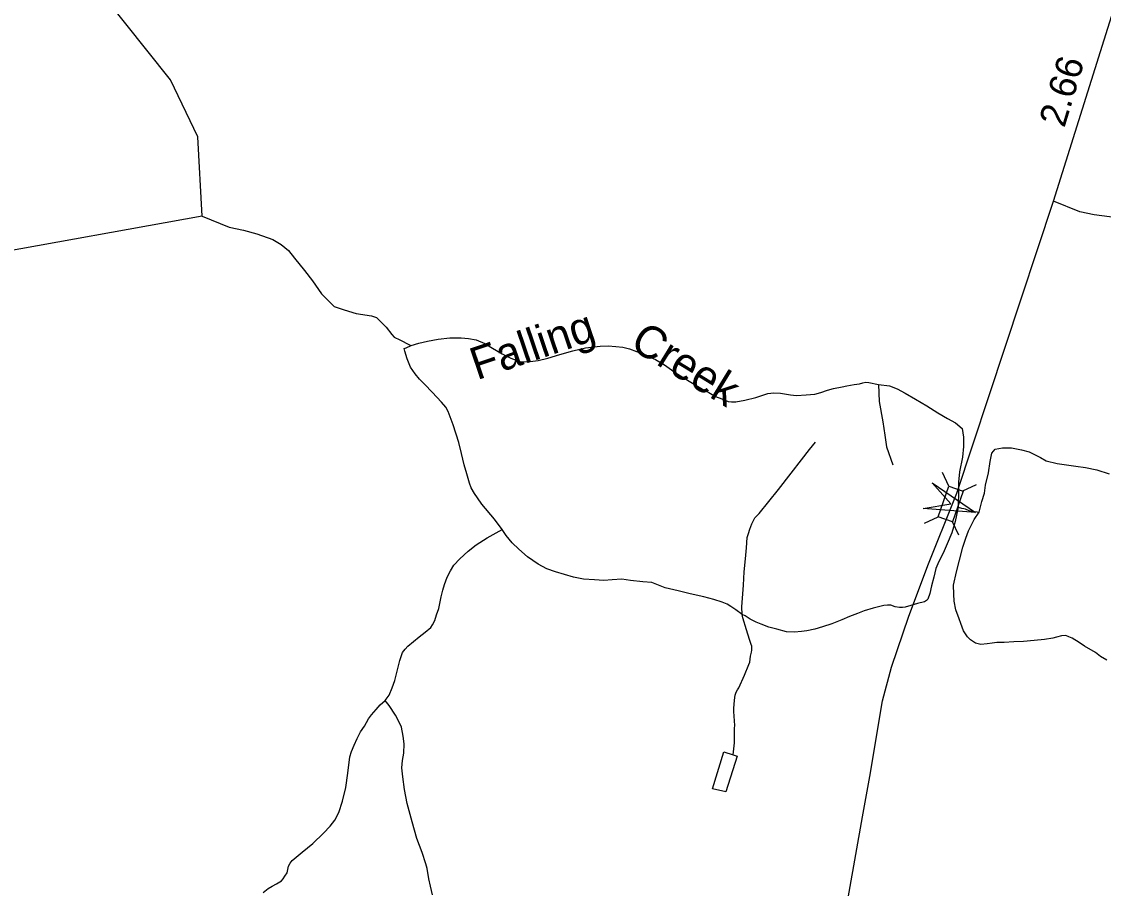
# Model space of a CAD drawing. Extents: x 2206922 to 2357709, y 510027 to 673830.
# Drawn here: x 2241724 to 2246745, y 554953 to 558977 of the extents above; entities that cross this region are included whole.
import ezdxf

# ---------------------------------------------------------------- set-up
doc = ezdxf.new("R2010")
doc.units = 0
for name, color, linetype in [('Exist Hydrographic Creek Single Shore', 7, 'Continuous'), ('Exist Hydrographic Creek Single Shore Label', 7, 'Continuous'), ('Exist Hydrographic Misc Water Feature', 7, 'Continuous'), ('Exist Road Non-System Type 51', 7, 'Continuous'), ('Exist Road Secondary Mileage Hundredths English Label', 7, 'Continuous'), ('Exist Road Secondary Structure Standard Bridge Attributed CELL', 7, 'Continuous'), ('Exist Road Secondary Structure Standard Bridge CELL', 7, 'Continuous'), ('Exist Road Secondary Type 51 Attributed', 7, 'Continuous')]:
    doc.layers.add(name, color=color, linetype=linetype)

msp = doc.modelspace()

# ---------------------------------------------------------------- linework, layer by layer
at = {"layer": 'Exist Hydrographic Creek Single Shore'}
for points in [[(2242561.3, 558074.3), (2241546.3, 557891.5), (2241429.2, 557916.8), (2241213.3, 557888.3), (2240873.3, 557721.4), (2240381.2, 557757.5), (2240248.3, 557806.2), (2240013.4, 557961.8), (2239713.4, 557977.6), (2239563.3, 558059.4), (2239378.3, 558207.4), (2238944.2, 558327.7), (2238609.4, 558600.2), (2238182.2, 558772.7)], [(2242561.3, 558074.3), (2242687.4, 558022.5), (2242753.7, 558008.9), (2242815.8, 557991.4), (2242890.2, 557966), (2242928.4, 557942.4), (2242962.4, 557914.6), (2242990.5, 557878.7), (2243037.1, 557821.4), (2243073.4, 557773.8), (2243115.6, 557713.9), (2243174.6, 557654.7), (2243220.4, 557638.9), (2243276.6, 557621.5), (2243346.9, 557612.1), (2243370.7, 557604), (2243393, 557582.4), (2243415.4, 557558.4), (2243441.6, 557524.8), (2243453.1, 557512.9), (2243479.4, 557499.2), (2243523.9, 557477.5), (2243531.6, 557473.5)], [(2243531.6, 557473.5), (2243567.3, 557483.9), (2243607.3, 557494.1), (2243657.1, 557502.4), (2243711.5, 557508.9), (2243763.4, 557509.5), (2243797.6, 557505.6), (2243833.1, 557499.8), (2243873.3, 557482.4), (2243909.6, 557460.7), (2243953.6, 557435), (2243993.8, 557415.2), (2244036.3, 557399.4), (2244072.2, 557398.1), (2244121.6, 557404.4), (2244165.9, 557414.8), (2244221.6, 557431.1), (2244281.7, 557449.6), (2244341.6, 557462.1), (2244409.3, 557470.5), (2244445.4, 557472.8), (2244481.4, 557469.4), (2244513.4, 557465.4), (2244545.2, 557457.7), (2244577.4, 557446), (2244613.7, 557432.4), (2244665.6, 557408.8), (2244708, 557383.3), (2244762.2, 557345.6), (2244830.4, 557304), (2244884.4, 557270.7), (2244912.7, 557254.7), (2244944.7, 557237.3), (2244973.4, 557225.3), (2245003.3, 557213.5), (2245019.1, 557211.9), (2245039.2, 557212.1), (2245080.8, 557220.4), (2245131, 557232.7), (2245168.8, 557244.9), (2245186.8, 557251.1), (2245214.7, 557253.3), (2245246.7, 557251.8), (2245292.6, 557244.1), (2245320.9, 557242.2), (2245364.6, 557244.6), (2245404.6, 557247), (2245432.7, 557255), (2245464.7, 557265.6), (2245492.4, 557273.5), (2245532.3, 557282.1), (2245553.9, 557286.1), (2245588.1, 557292.3), (2245612.1, 557296.4), (2245628.1, 557300.5), (2245642, 557302.9), (2245656.2, 557301.1), (2245700.1, 557293.3)], [(2243954.3, 556619.4), (2243918, 556667.1), (2243859.5, 556736.7), (2243839.4, 556766.5), (2243825.3, 556786.1), (2243810.9, 556812.2), (2243803.1, 556834.1), (2243790.4, 556877.7), (2243778.1, 556919.7), (2243765.6, 556971.5), (2243753.5, 557023.6), (2243726.6, 557105.1), (2243704.1, 557166.9), (2243691.8, 557187), (2243671.9, 557210.7), (2243629.5, 557256.4), (2243595, 557292), (2243570.8, 557318), (2243550.9, 557341.7), (2243528.6, 557373.4), (2243512.4, 557411.5), (2243501.7, 557447.2), (2243499.9, 557459.3), (2243507.9, 557463.3), (2243531.6, 557473.5)], [(2245700.1, 557293.3), (2245752.4, 557285.8), (2245787.8, 557271.9), (2245824.5, 557252.3), (2245872.7, 557224.7), (2245924.8, 557193.3), (2245976.9, 557161.5), (2246021.2, 557134.2), (2246057.5, 557114.1), (2246089.7, 557088.6), (2246095.8, 557048.7), (2246096, 557004.5), (2246090.7, 556954.6), (2246077.4, 556886.4), (2246071.4, 556838.7), (2246071.8, 556800.5), (2246070.4, 556722.5)], [(2246168.6, 556699.5), (2246180.3, 556749.3), (2246192.2, 556787.7), (2246197.7, 556825.8), (2246211.3, 556881.7), (2246218.4, 556935.7), (2246226.6, 556973.8), (2246242.2, 556991.7), (2246276.1, 556998), (2246318.3, 556998.6), (2246364.2, 556988.8), (2246400.5, 556979.3), (2246428.4, 556965.3), (2246452.4, 556953.6), (2246478.7, 556937.9), (2246530.7, 556926.4), (2246616.9, 556913), (2246660.9, 556907.2), (2246714.7, 556895.8), (2246770.9, 556878.4)], [(2246070.4, 556722.5), (2246057.3, 556656.3), (2246041.7, 556604.3), (2246020, 556552.5), (2246000.5, 556510), (2245980.8, 556470), (2245966.8, 556438), (2245957.2, 556398.1), (2245947.6, 556357.8), (2245939.8, 556321.6), (2245929.9, 556295.5), (2245924.4, 556289.5), (2245913.9, 556283.7), (2245882.4, 556275.1), (2245850.4, 556267), (2245824.3, 556258.7), (2245812.6, 556256.9), (2245798.5, 556256.6), (2245778.4, 556260.4), (2245758.5, 556268.3), (2245750.3, 556268.3), (2245742.3, 556268.3), (2245726.1, 556266.3), (2245676.5, 556253.5), (2245634.5, 556241.1), (2245602.7, 556228.9), (2245566.8, 556214.9), (2245531.1, 556200.4), (2245483.5, 556182), (2245441.1, 556167.7), (2245405.4, 556157.3), (2245367.5, 556149.2), (2245343.9, 556145.1), (2245311.7, 556142.7), (2245273.6, 556144.3), (2245229.7, 556155.8), (2245191.7, 556165.6), (2245155.5, 556179.6), (2245133.3, 556189.4), (2245105.2, 556203), (2245081.2, 556218.7), (2245067.3, 556224.5)], [(2246760.2, 556012.6), (2246731.7, 556030.3), (2246707.9, 556048.1), (2246657.5, 556077.6), (2246631.6, 556095.3), (2246599.6, 556115.1), (2246584.9, 556121), (2246570.9, 556127.1), (2246551, 556124.8), (2246527.5, 556118.7), (2246509.4, 556114.5), (2246471.3, 556108.1), (2246423.5, 556103.9), (2246373.9, 556099.3), (2246329.6, 556097), (2246283.9, 556094.6), (2246249.8, 556094.4), (2246227.7, 556092.1), (2246205.7, 556088.1), (2246175.6, 556085.8), (2246151.6, 556091.8), (2246127.8, 556107.1), (2246113.5, 556121.1), (2246095.2, 556149), (2246082.9, 556182.9), (2246074.7, 556204.8), (2246060.3, 556246.7), (2246052.3, 556286.8), (2246049.9, 556318.4), (2246049.7, 556360.6), (2246063.4, 556422.6), (2246076.5, 556476.6), (2246092.1, 556536.7), (2246105.5, 556578.9), (2246119.2, 556612.9), (2246145, 556665.4), (2246168.6, 556699.5)], [(2243411.1, 555825.5), (2243429.1, 555849.5), (2243442.9, 555883.5), (2243456.2, 555917.6), (2243467.9, 555967.7), (2243479.6, 556011.8), (2243485.5, 556029.9), (2243491.5, 556047.7), (2243503.1, 556063.8), (2243516.9, 556077.9), (2243568.6, 556120.4), (2243596.4, 556142.6), (2243622.3, 556165), (2243630.3, 556176.8), (2243642.2, 556196.9), (2243649.8, 556222.9), (2243659.6, 556253.1), (2243671.1, 556307.3), (2243679.1, 556337.3), (2243686.9, 556363.3), (2243698.4, 556397.2), (2243714.1, 556427.3), (2243729.9, 556453.7), (2243757.4, 556483.7), (2243795.5, 556518.1), (2243833.3, 556548.5), (2243884.9, 556580.8), (2243954.3, 556619.4)], [(2245067.3, 556224.5), (2245038.6, 556246.3), (2245014.8, 556262), (2244998.6, 556272.2), (2244974.8, 556281.9), (2244936.9, 556293.6), (2244890.5, 556307.1), (2244826.5, 556320.5), (2244770.6, 556334.1), (2244710.3, 556347.7), (2244648.2, 556373.3), (2244606.3, 556376.7), (2244550.3, 556382.3), (2244509.9, 556388), (2244464.2, 556385.6), (2244425.9, 556383.2), (2244382, 556385), (2244332, 556388.5), (2244284.4, 556398.1), (2244201.8, 556423.5), (2244161.6, 556437.3), (2244121.4, 556458.8), (2244071.3, 556492.3), (2244031.4, 556527.9), (2244001, 556557.6), (2243972.7, 556591.5), (2243954.3, 556619.4)], [(2242845.1, 554933.1), (2242868.3, 554953.1), (2242886.8, 554963.3), (2242906.2, 554973.7), (2242930.2, 554988), (2242937.8, 554997.8), (2242945.8, 555010), (2242955.7, 555025.9), (2242961.6, 555056.2), (2242969.4, 555070), (2242979.6, 555082.3), (2243025, 555120.5), (2243074.8, 555160.8), (2243124.4, 555209.3), (2243156.2, 555241.4), (2243177.9, 555269.8), (2243195.8, 555305.6), (2243213.4, 555358.1), (2243228.8, 555421.9), (2243238, 555488.2), (2243247.2, 555564.2), (2243255.4, 555588.2), (2243266.9, 555618.5), (2243280.9, 555648.4), (2243296.4, 555680.5), (2243314.3, 555706.6), (2243324.3, 555722.6), (2243333.6, 555740.6), (2243347.7, 555758.8), (2243369.7, 555783), (2243387.3, 555805.1), (2243411.1, 555825.5)]]:
    msp.add_lwpolyline(points, dxfattribs=at)
at = {"layer": 'Exist Hydrographic Misc Water Feature'}
for points in [[(2242561.3, 558074.3), (2242541.2, 558442), (2242414.3, 558707), (2241993.3, 559237), (2241875.2, 559442.7), (2241798.3, 559719.8), (2241840.4, 560617.6), (2241963.4, 560936.5), (2242078.2, 561078.5), (2242393.4, 561255.8), (2242832.4, 561607.7), (2243818.3, 562250.3), (2244041.4, 562475.4), (2244410.3, 563228.9), (2244624.4, 563539.4), (2244822.2, 563748.6), (2245062.4, 563852), (2245587.3, 563870.9), (2245744.4, 563982.5), (2245893.4, 564117.2), (2246089.3, 564585.6)], [(2245700.1, 557293.3), (2245704.6, 557213.1), (2245721.2, 557119.4), (2245729.6, 557057.7), (2245738.4, 557003.7), (2245767.1, 556920.3)], [(2245067.3, 556224.5), (2245066.9, 556260.7), (2245074.2, 556360.5), (2245077.7, 556422.5), (2245083.1, 556482.9), (2245088.6, 556534.7), (2245091.9, 556582.5), (2245098, 556600.7), (2245104, 556620.9), (2245113.4, 556644.9), (2245127.4, 556672.8), (2245147.5, 556693), (2245236.2, 556805.7), (2245295.9, 556880.2), (2245343.3, 556942.4), (2245380.6, 556990.7), (2245408.3, 557025.1)], [(2246070.4, 556722.5), (2246086.8, 556718.8), (2246096.6, 556716.9), (2246102.6, 556714.8), (2246120.4, 556706.8), (2246128.6, 556705.2), (2246144.6, 556703.2), (2246158.8, 556701.4), (2246168.6, 556699.5)], [(2245026.3, 555572.5), (2245032.2, 555628.8), (2245033.2, 555696.8), (2245033.6, 555708.5), (2245028.9, 555774.5), (2245028.7, 555788.7), (2245032.4, 555826.7), (2245035.9, 555850.5), (2245040, 555864.5), (2245046, 555874.5), (2245051.9, 555884.6), (2245079.4, 555942.8), (2245099.3, 555993), (2245103, 556003), (2245106.9, 556031.2), (2245110.7, 556049.3), (2245112.4, 556059.2), (2245112.4, 556069.3), (2245112.4, 556077), (2245110.3, 556085), (2245101.9, 556109), (2245087.6, 556152.9), (2245071.4, 556208.9), (2245067.3, 556224.5)], [(2243630.3, 554923.4), (2243622.1, 554963.5), (2243613.7, 554997.2), (2243605.5, 555045.5), (2243599.3, 555067.1), (2243582.9, 555119.1), (2243558.1, 555184.8), (2243535.7, 555262.4), (2243513.2, 555346.5), (2243500.9, 555412.1), (2243492.3, 555470.2), (2243487.8, 555512.2), (2243491.7, 555546.1), (2243497.4, 555580.1), (2243498.6, 555624), (2243494.5, 555660), (2243486.1, 555701.8), (2243476.3, 555724), (2243459.7, 555757.7), (2243429.1, 555801.6), (2243411.1, 555825.5)], [(2245026.3, 555572.5), (2245044.9, 555566.9), (2244991.6, 555400.5), (2244930.1, 555415.9), (2244982.2, 555586.5), (2245026.3, 555572.5)]]:
    msp.add_lwpolyline(points, dxfattribs=at)
at = {"layer": 'Exist Road Non-System Type 51'}
msp.add_lwpolyline([(2248543.5, 557951.9), (2247751.7, 557967.5), (2247571.9, 557973.9), (2247443.8, 557988.9), (2247261.6, 558015.4), (2247153.6, 558024.6), (2247017.7, 558027.3), (2246957.7, 558034.9), (2246831.5, 558063.9), (2246701.3, 558080.7), (2246635.2, 558094.2), (2246513.3, 558143.2)], dxfattribs=at)
at = {"layer": 'Exist Road Secondary Structure Standard Bridge Attributed CELL'}
msp.add_lwpolyline([(2245950.5, 556836), (2246151.6, 556698), (2245908.5, 556716.9), (2246036.6, 556738.6)], close=True, dxfattribs=at)
at = {"layer": 'Exist Road Secondary Structure Standard Bridge CELL'}
for p, q in [((2246027.7, 556821), (2245997.8, 556883.2)), ((2246092.8, 556798.1), (2246155, 556827.9)), ((2245915.1, 556648.7), (2245977.3, 556678.5)), ((2246073.7, 556592.9), (2246043.9, 556655.1))]:
    msp.add_line(p, q, dxfattribs=at)
msp.add_lwpolyline([(2245977.3, 556678.5), (2246027.4, 556821.1), (2246094, 556797.7), (2246043.9, 556655.1)], close=True, dxfattribs=at)
at = {"layer": 'Exist Road Secondary Type 51 Attributed'}
for points in [[(2246051.8, 556756.8), (2246064.4, 556788.3), (2246513.3, 558143.2), (2246748.8, 558892.9), (2247076.1, 559937), (2247140.7, 560160.3), (2247185.6, 560316.6), (2247227.1, 560441.5), (2247291, 560613.3), (2247372.7, 560802.8), (2247415.3, 560907), (2247502.9, 561056.3), (2247655.8, 561326), (2247768, 561513.4), (2247919.6, 561731.4), (2248045.4, 561908), (2248159.9, 562052.3), (2248319.7, 562278), (2248498.4, 562545.1), (2249103.3, 563461.2), (2249516.4, 564068.2), (2249576.5, 564151.3)], [(2245061.4, 551121.8), (2245079.7, 551353.6), (2245083.6, 551486.1), (2245115.2, 552009.2), (2245138.9, 552374), (2245150.8, 552572.3), (2245169.7, 552712.1), (2245196.9, 552858.4), (2245275.1, 553299.6), (2245376.9, 553876.4), (2245432.9, 554235.6), (2245502.3, 554585.2), (2245626.6, 555284.6), (2245661, 555473), (2245719.7, 555824.3), (2245761.2, 555980.1), (2245842.2, 556216.9), (2245933.6, 556460), (2246051.8, 556756.8)]]:
    msp.add_lwpolyline(points, dxfattribs=at)

# ---------------------------------------------------------------- texts
at = {"layer": 'Exist Hydrographic Creek Single Shore Label'}
for s, rotation, p in [('Falling', 18.7304, (2243836.8, 557312)), ('Creek', 328.4532, (2244540.6, 557464.1))]:
    msp.add_text(s, height=150, rotation=rotation, dxfattribs=at).set_placement(p)
at = {"layer": 'Exist Road Secondary Mileage Hundredths English Label'}
msp.add_text('2.66', height=125, rotation=73.1554, dxfattribs=at).set_placement((2246563.4, 558481.1))

doc.saveas('drawing.dxf')
